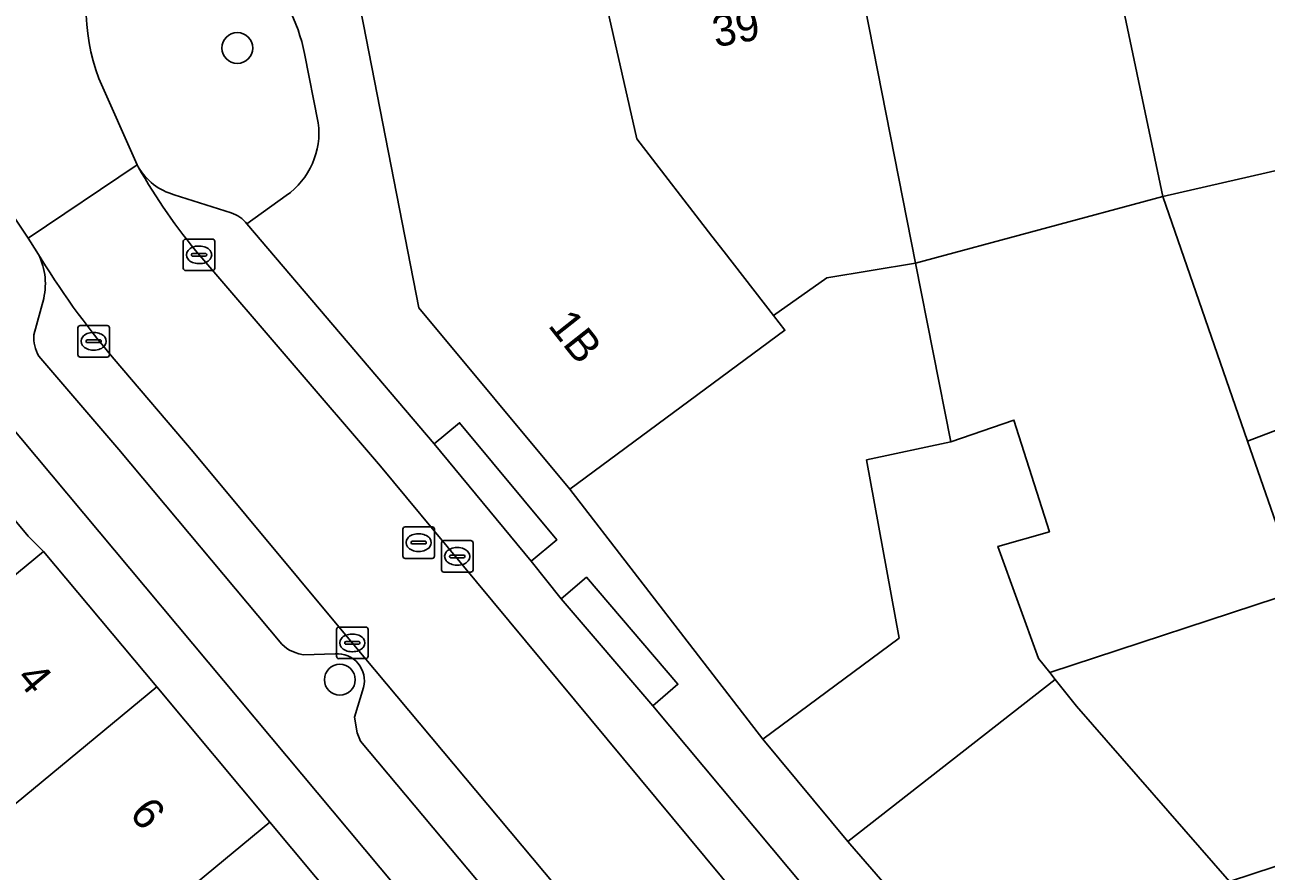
# Model space of a CAD drawing. Extents: x 160377 to 161131, y 383938 to 384853.
# Drawn here: x 160758.32 to 160797.69, y 384480.36 to 384507.2 of the extents above; entities that cross this region are included whole.
import ezdxf

# ---------------------------------------------------------------- set-up
doc = ezdxf.new("R2010")
doc.units = 0
for name, color, linetype in [('IMGEO_Boom', 7, 'Continuous'), ('IMGEO_Erf', 7, 'Continuous'), ('IMGEO_Groenvoorziening', 7, 'Continuous'), ('IMGEO_Kolk', 7, 'Continuous'), ('IMGEO_Muur', 7, 'Continuous'), ('IMGEO_Pand', 7, 'Continuous'), ('IMGEO_Pand_nummerreeks', 7, 'Continuous'), ('IMGEO_Parkeervlak_open', 7, 'Continuous'), ('IMGEO_Rijbaan_lokaal_open', 7, 'Continuous'), ('IMGEO_Rioolput', 7, 'Continuous'), ('IMGEO_Voetpad_open', 7, 'Continuous')]:
    doc.layers.add(name, color=color, linetype=linetype)

msp = doc.modelspace()

# ---------------------------------------------------------------- linework, layer by layer
at = {"layer": 'IMGEO_Boom'}
for centre in [(160765.063, 384506.469), (160768.314, 384486.436)]:
    msp.add_circle(centre, 0.489, dxfattribs=at)
at = {"layer": 'IMGEO_Erf'}
for points in [[(160800.971, 384503.26), (160794.411, 384501.765), (160797.102, 384494.005), (160801.454, 384495.663)], [(160798.745, 384489.268), (160790.827, 384486.663), (160791.004, 384486.443), (160791.678, 384485.602), (160796.529, 384480.04), (160808.852, 384484.086)]]:
    msp.add_lwpolyline(points, dxfattribs=at)
for points in [[(160785.018, 384493.409), (160787.69, 384493.979), (160786.573, 384499.647), (160783.754, 384499.178), (160782.068, 384497.982), (160782.429, 384497.517), (160775.613, 384492.483), (160781.728, 384484.55), (160786.052, 384487.755)], [(160753.833, 384496.492), (160755.275, 384494.766), (160758.429, 384490.99), (160758.913, 384490.507), (160762.505, 384486.211), (160766.097, 384481.915), (160769.689, 384477.618), (160773.281, 384473.322), (160776.872, 384469.026), (160780.464, 384464.73), (160784.057, 384460.433), (160787.649, 384456.136), (160791.241, 384451.84), (160795.445, 384446.811), (160796.819, 384447.928), (160755.214, 384497.645)]]:
    msp.add_lwpolyline(points, close=True, dxfattribs=at)
at = {"layer": 'IMGEO_Groenvoorziening'}
for points in [[(160767.629, 384504.1), (160767.195, 384506.293)], [(160760.669, 384505.499), (160761.886, 384502.765), (160761.921, 384502.697)], [(160763.063, 384501.815), (160764.865, 384501.24)], [(160765.366, 384500.888), (160766.613, 384501.788)]]:
    msp.add_lwpolyline(points, dxfattribs=at)
for centre, radius, start, end in [((160761.984, 384505.26), 5.312, 11.2141, 77.2032), ((160766.545, 384507.698), 6.274, 157.5594, 200.5201), ((160765.214, 384503.782), 2.436, 305.0591, 7.495), ((160763.569, 384503.65), 1.903, 210.0454, 254.5947), ((160764.59, 384500.316), 0.964, 36.3911, 73.4256)]:
    msp.add_arc(centre, radius, start, end, dxfattribs=at)
at = {"layer": 'IMGEO_Kolk'}
for p, q in [((160763.424, 384500.41), (160764.276, 384500.41)), ((160763.349, 384499.484), (160763.349, 384500.336)), ((160763.837, 384500.19), (160763.862, 384500.19)), ((160764.35, 384500.336), (160764.35, 384499.484)), ((160763.608, 384499.904), (160763.608, 384499.916)), ((160764.046, 384499.867), (160763.648, 384499.867)), ((160763.651, 384499.953), (160764.049, 384499.953)), ((160763.86, 384499.63), (160763.835, 384499.63)), ((160764.092, 384499.916), (160764.092, 384499.904)), ((160764.276, 384499.41), (160763.424, 384499.41)), ((160760.081, 384497.668), (160760.933, 384497.668)), ((160760.006, 384496.742), (160760.006, 384497.594)), ((160760.494, 384497.448), (160760.519, 384497.448)), ((160761.007, 384497.594), (160761.007, 384496.742)), ((160760.265, 384497.162), (160760.265, 384497.174)), ((160760.703, 384497.125), (160760.305, 384497.125)), ((160760.308, 384497.211), (160760.706, 384497.211)), ((160760.517, 384496.888), (160760.492, 384496.888)), ((160760.749, 384497.174), (160760.749, 384497.162)), ((160760.933, 384496.668), (160760.081, 384496.668)), ((160771.537, 384489.921), (160771.537, 384490.773)), ((160771.612, 384490.847), (160772.464, 384490.847)), ((160772.025, 384490.627), (160772.05, 384490.627)), ((160772.538, 384490.773), (160772.538, 384489.921)), ((160771.796, 384490.341), (160771.796, 384490.353)), ((160772.234, 384490.304), (160771.836, 384490.304)), ((160771.839, 384490.39), (160772.237, 384490.39)), ((160772.28, 384490.353), (160772.28, 384490.341)), ((160772.464, 384489.847), (160771.612, 384489.847)), ((160772.048, 384490.067), (160772.023, 384490.067)), ((160768.209, 384487.178), (160768.209, 384488.03)), ((160768.284, 384488.104), (160769.136, 384488.104)), ((160768.697, 384487.884), (160768.722, 384487.884)), ((160769.21, 384488.03), (160769.21, 384487.178)), ((160768.468, 384487.598), (160768.468, 384487.61)), ((160768.906, 384487.561), (160768.508, 384487.561)), ((160768.511, 384487.647), (160768.909, 384487.647)), ((160768.952, 384487.61), (160768.952, 384487.598)), ((160769.136, 384487.104), (160768.284, 384487.104)), ((160768.72, 384487.324), (160768.695, 384487.324))]:
    msp.add_line(p, q, dxfattribs=at)
for points in [[(160763.424, 384500.41), (160764.276, 384500.41)], [(160763.349, 384499.484), (160763.349, 384500.336)], [(160764.35, 384500.336), (160764.35, 384499.484)], [(160764.276, 384499.41), (160763.424, 384499.41)], [(160760.081, 384497.668), (160760.933, 384497.668)], [(160760.006, 384496.742), (160760.006, 384497.594)], [(160761.007, 384497.594), (160761.007, 384496.742)], [(160760.933, 384496.668), (160760.081, 384496.668)], [(160771.537, 384489.921), (160771.537, 384490.773)], [(160771.612, 384490.847), (160772.464, 384490.847)], [(160772.538, 384490.773), (160772.538, 384489.921)], [(160772.464, 384489.847), (160771.612, 384489.847)], [(160768.209, 384487.178), (160768.209, 384488.03)], [(160768.284, 384488.104), (160769.136, 384488.104)], [(160769.21, 384488.03), (160769.21, 384487.178)], [(160769.136, 384487.104), (160768.284, 384487.104)]]:
    msp.add_lwpolyline(points, dxfattribs=at)
for centre, radius, start, end in [((160763.426, 384500.334), 0.0765, 91.552, 178.448), ((160763.426, 384500.334), 0.0765, 91.552, 178.448), ((160764.274, 384500.334), 0.0765, 1.552, 88.448), ((160764.274, 384500.334), 0.0765, 1.552, 88.448), ((160763.648, 384499.913), 0.0403, 85.8775, 175.7526), ((160763.645, 384499.903), 0.0366, 178.938, 274.7102), ((160764.049, 384499.91), 0.043, 264.8664, 352.4533), ((160764.053, 384499.915), 0.0386, 1.7309, 96.639), ((160763.426, 384499.486), 0.0765, 181.552, 268.448), ((160763.426, 384499.486), 0.0765, 181.552, 268.448), ((160764.274, 384499.486), 0.0765, 271.552, 358.448), ((160764.274, 384499.486), 0.0765, 271.552, 358.448), ((160760.083, 384497.592), 0.0765, 91.552, 178.448), ((160760.083, 384497.592), 0.0765, 91.552, 178.448), ((160760.931, 384497.592), 0.0765, 1.552, 88.448), ((160760.931, 384497.592), 0.0765, 1.552, 88.448), ((160760.305, 384497.171), 0.0403, 85.8775, 175.7526), ((160760.302, 384497.161), 0.0366, 178.938, 274.7102), ((160760.706, 384497.168), 0.043, 264.8664, 352.4533), ((160760.71, 384497.173), 0.0386, 1.7309, 96.639), ((160760.083, 384496.744), 0.0765, 181.552, 268.448), ((160760.083, 384496.744), 0.0765, 181.552, 268.448), ((160760.931, 384496.744), 0.0765, 271.552, 358.448), ((160760.931, 384496.744), 0.0765, 271.552, 358.448), ((160771.614, 384490.771), 0.0765, 91.552, 178.448), ((160771.614, 384490.771), 0.0765, 91.552, 178.448), ((160772.462, 384490.771), 0.0765, 1.552, 88.448), ((160772.462, 384490.771), 0.0765, 1.552, 88.448), ((160771.836, 384490.35), 0.0403, 85.8775, 175.7526), ((160771.833, 384490.34), 0.0366, 178.938, 274.7102), ((160772.237, 384490.347), 0.043, 264.8664, 352.4533), ((160772.241, 384490.352), 0.0386, 1.7309, 96.639), ((160771.614, 384489.923), 0.0765, 181.552, 268.448), ((160771.614, 384489.923), 0.0765, 181.552, 268.448), ((160772.462, 384489.923), 0.0765, 271.552, 358.448), ((160772.462, 384489.923), 0.0765, 271.552, 358.448), ((160768.286, 384488.028), 0.0765, 91.552, 178.448), ((160768.286, 384488.028), 0.0765, 91.552, 178.448), ((160769.134, 384488.028), 0.0765, 1.552, 88.448), ((160769.134, 384488.028), 0.0765, 1.552, 88.448), ((160768.508, 384487.607), 0.0403, 85.8775, 175.7526), ((160768.505, 384487.597), 0.0366, 178.938, 274.7102), ((160768.909, 384487.604), 0.043, 264.8664, 352.4533), ((160768.913, 384487.609), 0.0386, 1.7309, 96.639), ((160768.286, 384487.18), 0.0765, 181.552, 268.448), ((160768.286, 384487.18), 0.0765, 181.552, 268.448), ((160769.134, 384487.18), 0.0765, 271.552, 358.448), ((160769.134, 384487.18), 0.0765, 271.552, 358.448)]:
    msp.add_arc(centre, radius, start, end, dxfattribs=at)
for centre, major_axis, ratio, start_param, end_param in [((160763.836, 384499.91), (-0.387, 0.002), 0.722429, 4.712389, 7.853982), ((160763.861, 384499.91), (-0.39, 0.002), 0.717154, 1.570796, 4.712389), ((160760.493, 384497.168), (-0.387, 0.002), 0.722429, 4.712389, 7.853982), ((160760.518, 384497.168), (-0.39, 0.002), 0.717154, 1.570796, 4.712389), ((160772.024, 384490.347), (-0.387, 0.002), 0.722429, 4.712389, 7.853982), ((160772.049, 384490.347), (-0.39, 0.002), 0.717154, 1.570796, 4.712389), ((160768.696, 384487.604), (-0.387, 0.002), 0.722429, 4.712389, 7.853982), ((160768.721, 384487.604), (-0.39, 0.002), 0.717154, 1.570796, 4.712389)]:
    msp.add_ellipse(centre, major_axis=major_axis, ratio=ratio, start_param=start_param, end_param=end_param, dxfattribs=at)
at = {"layer": 'IMGEO_Muur'}
msp.add_lwpolyline([(160775.613, 384492.483), (160781.728, 384484.55)], dxfattribs=at)
at = {"layer": 'IMGEO_Pand'}
for points in [[(160792.263, 384512.028), (160794.411, 384501.765), (160800.971, 384503.26), (160800.007, 384507.695), (160798.321, 384515.449), (160791.826, 384514.031)], [(160792.263, 384512.028), (160785.819, 384510.756), (160785.415, 384512.818), (160784.031, 384512.547), (160786.573, 384499.647), (160794.411, 384501.765)], [(160784.031, 384512.547), (160779.019, 384511.567), (160779.418, 384509.526), (160776.513, 384508.958), (160777.732, 384503.588), (160780.111, 384500.503), (160780.502, 384500), (160782.068, 384497.982), (160783.754, 384499.178), (160786.573, 384499.647)], [(160777.732, 384503.588), (160776.513, 384508.958), (160776.123, 384510.948), (160768.624, 384509.5), (160770.824, 384498.232), (160775.613, 384492.483), (160782.429, 384497.517), (160782.068, 384497.982), (160780.502, 384500), (160780.111, 384500.503)], [(160797.102, 384494.005), (160794.411, 384501.765), (160786.573, 384499.647), (160787.69, 384493.979), (160789.694, 384494.669), (160790.819, 384491.129), (160789.186, 384490.662), (160790.467, 384487.113), (160790.827, 384486.663), (160798.745, 384489.268)], [(160798.745, 384489.268), (160799.068, 384488.338), (160806.512, 384489.723), (160804.728, 384494.794), (160801.833, 384499.987), (160800.299, 384499.643), (160801.454, 384495.663), (160797.102, 384494.005)], [(160751.951, 384484.755), (160758.913, 384490.507), (160758.429, 384490.99), (160755.275, 384494.766), (160748.367, 384489.058)], [(160791.004, 384486.443), (160790.827, 384486.663), (160790.467, 384487.113), (160789.186, 384490.662), (160790.819, 384491.129), (160789.694, 384494.669), (160787.69, 384493.979), (160785.018, 384493.409), (160786.052, 384487.755), (160781.728, 384484.55), (160784.427, 384481.308)], [(160755.536, 384480.453), (160762.505, 384486.211), (160758.913, 384490.507), (160751.951, 384484.755)], [(160808.852, 384484.086), (160796.529, 384480.04), (160791.678, 384485.602), (160791.004, 384486.443), (160784.427, 384481.308), (160784.486, 384481.237), (160792.092, 384472.481), (160793.555, 384470.798), (160793.692, 384470.64), (160793.75, 384470.688), (160811.339, 384476.476)], [(160755.536, 384480.453), (160759.12, 384476.15), (160766.097, 384481.915), (160762.505, 384486.211)], [(160766.097, 384481.915), (160759.12, 384476.15), (160762.705, 384471.848), (160769.689, 384477.618)]]:
    msp.add_lwpolyline(points, close=True, dxfattribs=at)
at = {"layer": 'IMGEO_Parkeervlak_open'}
for points in [[(160764.865, 384501.24), (160763.063, 384501.815)], [(160775.338, 384489.001), (160774.385, 384490.198), (160771.302, 384493.916), (160765.366, 384500.888)], [(160763.877, 384499.886), (160769.607, 384493.204), (160772.129, 384490.165), (160784.563, 384475.193), (160788.775, 384470.215)], [(160758.922, 384498.527), (160758.607, 384497.368)], [(160758.77, 384496.698), (160761.303, 384493.732), (160766.471, 384487.564), (160766.631, 384487.431), (160766.722, 384487.378), (160766.897, 384487.294), (160767.016, 384487.252), (160767.163, 384487.224), (160768.164, 384487.256)], [(160768.71, 384487.604), (160763.66, 384493.663), (160761.152, 384496.606)], [(160788.488, 384473.353), (160778.238, 384485.612), (160775.338, 384489.001)], [(160803.39, 384446.147), (160800.426, 384449.782), (160793.188, 384458.339), (160781.229, 384472.652), (160768.71, 384487.604)], [(160769.067, 384486.19), (160768.781, 384485.248), (160768.866, 384484.748), (160768.971, 384484.489), (160783.236, 384467.467)]]:
    msp.add_lwpolyline(points, dxfattribs=at)
for centre, radius, start, end in [((160763.569, 384503.65), 1.903, 210.0454, 254.5947), ((160778.112, 384511.878), 18.613, 209.5534, 220.11), ((160764.59, 384500.316), 0.964, 36.3911, 73.4256), ((160780.054, 384512.768), 24.869, 210.8714, 220.5316), ((160756.907, 384498.991), 2.068, 347.0306, 29.4247), ((160759.771, 384497.296), 1.166, 176.4712, 210.8758), ((160768.236, 384486.401), 0.858, 345.7302, 94.8051)]:
    msp.add_arc(centre, radius, start, end, dxfattribs=at)
at = {"layer": 'IMGEO_Rijbaan_lokaal_open'}
for points in [[(160754.298, 384506.633), (160758.427, 384500.442), (160761.886, 384502.765), (160760.669, 384505.499)], [(160761.921, 384502.697), (160761.886, 384502.765), (160758.427, 384500.442), (160758.708, 384500.007)], [(160784.563, 384475.193), (160772.129, 384490.165), (160769.607, 384493.204), (160763.877, 384499.886)], [(160761.152, 384496.606), (160763.66, 384493.663), (160768.71, 384487.604), (160781.229, 384472.652), (160793.188, 384458.339), (160800.426, 384449.782), (160803.39, 384446.147), (160804.509, 384444.81), (160808.551, 384448.118), (160803.93, 384453.643), (160802.953, 384454.808), (160802.072, 384455.813), (160789.055, 384469.866), (160788.775, 384470.215), (160784.563, 384475.193)]]:
    msp.add_lwpolyline(points, dxfattribs=at)
for centre, radius, start, end in [((160766.545, 384507.698), 6.274, 157.5594, 200.5201), ((160778.112, 384511.878), 18.613, 209.5534, 220.11), ((160780.054, 384512.768), 24.869, 210.8714, 220.5316)]:
    msp.add_arc(centre, radius, start, end, dxfattribs=at)
at = {"layer": 'IMGEO_Rioolput'}
for p, q in [((160770.313, 384490.358), (160770.313, 384491.21)), ((160770.388, 384491.284), (160771.24, 384491.284)), ((160770.801, 384491.064), (160770.826, 384491.064)), ((160771.314, 384491.21), (160771.314, 384490.358)), ((160770.572, 384490.778), (160770.572, 384490.79)), ((160771.01, 384490.741), (160770.612, 384490.741)), ((160770.615, 384490.827), (160771.013, 384490.827)), ((160771.056, 384490.79), (160771.056, 384490.778)), ((160771.24, 384490.284), (160770.388, 384490.284)), ((160770.824, 384490.504), (160770.799, 384490.504))]:
    msp.add_line(p, q, dxfattribs=at)
for points in [[(160770.313, 384490.358), (160770.313, 384491.21)], [(160770.388, 384491.284), (160771.24, 384491.284)], [(160771.314, 384491.21), (160771.314, 384490.358)], [(160771.24, 384490.284), (160770.388, 384490.284)]]:
    msp.add_lwpolyline(points, dxfattribs=at)
for centre, radius, start, end in [((160770.39, 384491.208), 0.0765, 91.552, 178.448), ((160770.39, 384491.208), 0.0765, 91.552, 178.448), ((160771.238, 384491.208), 0.0765, 1.552, 88.448), ((160771.238, 384491.208), 0.0765, 1.552, 88.448), ((160770.612, 384490.787), 0.0403, 85.8775, 175.7526), ((160770.609, 384490.777), 0.0366, 178.938, 274.7102), ((160771.013, 384490.784), 0.043, 264.8664, 352.4533), ((160771.017, 384490.789), 0.0386, 1.7309, 96.639), ((160770.39, 384490.36), 0.0765, 181.552, 268.448), ((160770.39, 384490.36), 0.0765, 181.552, 268.448), ((160771.238, 384490.36), 0.0765, 271.552, 358.448), ((160771.238, 384490.36), 0.0765, 271.552, 358.448)]:
    msp.add_arc(centre, radius, start, end, dxfattribs=at)
for centre, major_axis, ratio, start_param, end_param in [((160770.8, 384490.784), (-0.387, 0.002), 0.722429, 4.712389, 7.853982), ((160770.825, 384490.784), (-0.39, 0.002), 0.717154, 1.570796, 4.712389)]:
    msp.add_ellipse(centre, major_axis=major_axis, ratio=ratio, start_param=start_param, end_param=end_param, dxfattribs=at)
at = {"layer": 'IMGEO_Voetpad_open'}
for points in [[(160803.348, 384469.768), (160799.588, 384468.677), (160794.903, 384467.137), (160793.931, 384470.022), (160793.804, 384469.999), (160793.555, 384470.798), (160792.092, 384472.481), (160784.486, 384481.237), (160784.427, 384481.308), (160781.728, 384484.55), (160775.613, 384492.483), (160770.824, 384498.232), (160768.624, 384509.5), (160768.147, 384511.974), (160767.765, 384514.068), (160765.465, 384513.637), (160764.851, 384513.492)], [(160754.298, 384506.633), (160748.356, 384505.867), (160749.48, 384504.514), (160755.214, 384497.645), (160796.819, 384447.928), (160803.081, 384442.184), (160803.711, 384442.716), (160807.612, 384438.122), (160806.084, 384436.845), (160807.803, 384434.788), (160848.557, 384386.056), (160851.673, 384388.488), (160851.262, 384388.998), (160850.365, 384390.09), (160848.924, 384391.675), (160848.692, 384391.913), (160848.239, 384392.059), (160846.511, 384392.275)], [(160758.708, 384500.007), (160758.427, 384500.442), (160754.298, 384506.633)], [(160767.195, 384506.293), (160767.629, 384504.1)], [(160766.613, 384501.788), (160765.366, 384500.888), (160771.302, 384493.916), (160772.111, 384494.587), (160775.194, 384490.869), (160774.385, 384490.198), (160775.338, 384489.001), (160776.136, 384489.684), (160779.036, 384486.295), (160778.238, 384485.612), (160788.488, 384473.353)], [(160758.607, 384497.368), (160758.922, 384498.527)], [(160768.164, 384487.256), (160767.163, 384487.224), (160767.016, 384487.252), (160766.897, 384487.294), (160766.722, 384487.378), (160766.631, 384487.431), (160766.471, 384487.564), (160761.303, 384493.732), (160758.77, 384496.698)], [(160783.236, 384467.467), (160768.971, 384484.489), (160768.866, 384484.748), (160768.781, 384485.248), (160769.067, 384486.19)]]:
    msp.add_lwpolyline(points, dxfattribs=at)
for points in [[(160771.302, 384493.916), (160774.385, 384490.198), (160775.194, 384490.869), (160772.111, 384494.587)], [(160778.238, 384485.612), (160779.036, 384486.295), (160776.136, 384489.684), (160775.338, 384489.001)]]:
    msp.add_lwpolyline(points, close=True, dxfattribs=at)
for centre, radius, start, end in [((160761.984, 384505.26), 5.312, 11.2141, 77.2032), ((160765.214, 384503.782), 2.436, 305.0591, 7.495), ((160756.907, 384498.991), 2.068, 347.0306, 29.4247), ((160759.771, 384497.296), 1.166, 176.4712, 210.8758), ((160768.236, 384486.401), 0.858, 345.7302, 94.8051)]:
    msp.add_arc(centre, radius, start, end, dxfattribs=at)

# ---------------------------------------------------------------- texts
at = {"layer": 'IMGEO_Pand_nummerreeks'}
for s, rotation, p in [('39', 10.4737, (160780.23, 384506.487)), ('1B', 308.3536, (160774.893, 384497.662)), ('4', 309.8973, (160758.016, 384486.466)), ('6', 309.8973, (160761.608, 384482.17))]:
    msp.add_text(s, height=1, rotation=rotation, dxfattribs=at).set_placement(p)

doc.saveas('drawing.dxf')
